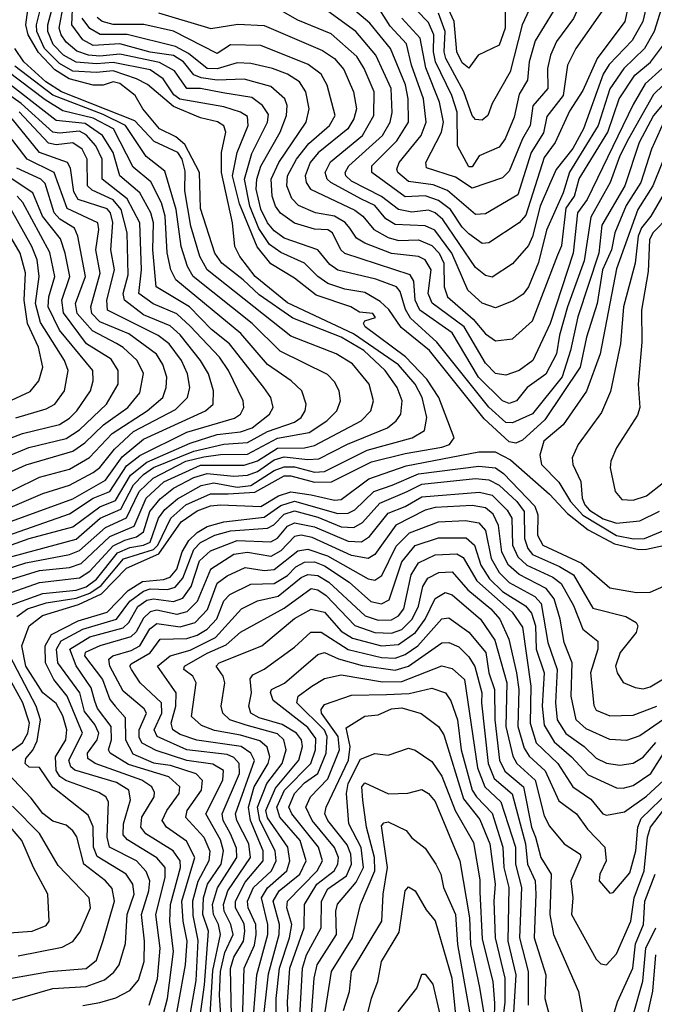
# Model space of a CAD drawing. Extents: x 1308313 to 1441400, y 959662 to 1036319.
# Tile 498 of 656: x 1386186 to 1388078, y 984347 to 987280. Entities that reach past the tile are written whole.
import ezdxf

# ---------------------------------------------------------------- set-up
doc = ezdxf.new("R2010")
doc.units = 0

msp = doc.modelspace()

# ---------------------------------------------------------------- linework, layer by layer
at = {"layer": '0CON10XD'}
for points in [[(1388102.5, 987877.5), (1388044.8, 987765.2), (1387985, 987674.5), (1387933.5, 987515), (1387885.2, 987444.8), (1387878.4, 987385), (1387868.5, 987355), (1387836.6, 987283.4), (1387786.2, 987215), (1387768.5, 987175), (1387759.4, 987135), (1387760.5, 987075), (1387716.2, 987023.8), (1387707.5, 986965), (1387684.6, 986925.4), (1387645, 986829.2)], [(1388011.8, 987375), (1387989.7, 987275), (1387907.3, 987165), (1387865, 987069.4), (1387825, 987007.7), (1387782.2, 986915), (1387750, 986870), (1387695, 986697.6), (1387675, 986675.6), (1387585, 986615.7), (1387565, 986613.5), (1387525, 986642.3), (1387505, 986662), (1387470.8, 986715), (1387435, 986742.2), (1387395, 986755.5), (1387335, 986752.2), (1387236.2, 986825), (1387236, 986845), (1387310.9, 986919.1), (1387344.9, 986975), (1387344.7, 987045), (1387335.8, 987085.8), (1387291.2, 987195), (1387230.3, 987270.3), (1387115, 987368.4)], [(1388185, 987125.5), (1388075.3, 986995), (1388032.3, 986915), (1387989.8, 986785), (1387921.9, 986668.1), (1387912.7, 986585), (1387849.5, 986395), (1387828.4, 986295), (1387803.6, 986216.4), (1387715, 986106.4), (1387655, 986079.2), (1387635, 986080.8), (1387585, 986125.8), (1387429.7, 986319.7), (1387350.9, 986390.9), (1387336.6, 986416.6), (1387320.6, 986470.6), (1387309.6, 986485), (1387247.7, 986507.7), (1387135, 986534.6), (1387110.8, 986550.8), (1387074.6, 986595), (1386975, 986629.4), (1386945, 986651), (1386925, 986675.5), (1386905, 986716), (1386891.1, 986775), (1386892.9, 986805), (1386905, 986844.1), (1386962.4, 986945), (1386982, 986995), (1386983.4, 987025), (1386976.2, 987045), (1386935, 987080.9), (1386855, 987102.7), (1386775, 987100.5), (1386727.2, 987107.2), (1386705.9, 987115.9), (1386674.6, 987155), (1386645, 987173.6), (1386575, 987184), (1386485, 987208.9), (1386405, 987203.3), (1386375, 987220.8), (1386341.4, 987265), (1386344.5, 987334.5)], [(1388060.2, 987349.8), (1388043.9, 987275), (1388011.7, 987218.3), (1387943.3, 987146.7), (1387925, 987118), (1387866.8, 986955), (1387835, 986896.5), (1387785, 986833.8), (1387765, 986789.8), (1387738, 986725), (1387715.1, 986634.9), (1387702.4, 986607.6), (1387655, 986553.4), (1387595, 986513.1), (1387575, 986518.6), (1387545, 986542.5), (1387447.7, 986685), (1387425, 986705.3), (1387405, 986713.3), (1387355, 986706.5), (1387315, 986714.6), (1387265, 986753.5), (1387175, 986799.3), (1387158, 986815), (1387156.4, 986825), (1387167, 986845), (1387267.7, 986935), (1387290.6, 986975), (1387296.1, 987003.9), (1387293.3, 987075), (1387248, 987175), (1387188.4, 987245), (1387105, 987306.2)], [(1387942, 987335), (1387843.6, 987195), (1387819.3, 987145), (1387806.5, 987055), (1387758, 986992), (1387747.1, 986942.9), (1387710.6, 986885), (1387671.5, 986758.5), (1387575, 986702.2), (1387545, 986699.7), (1387461.4, 986771.4), (1387418.6, 986788.6), (1387345, 986798.4), (1387313.3, 986825), (1387310.6, 986835), (1387317.6, 986855), (1387382.5, 986935), (1387398.2, 986975), (1387389.7, 987045), (1387353.9, 987145), (1387338.8, 987208.8), (1387291, 987261), (1387259.8, 987309.8)], [(1387633.5, 987355), (1387633.4, 987255), (1387615, 987204.1), (1387553.3, 987175), (1387525, 987135.5), (1387505, 987151.7), (1387488.9, 987185), (1387481.3, 987275), (1387458.8, 987325)], [(1386112.6, 985557.4), (1386245, 985603.6), (1386365, 985617.8), (1386395, 985637.4), (1386465, 985713.3), (1386500, 985730), (1386535, 985739.8), (1386555.7, 985754.3), (1386574.3, 985815.7), (1386605, 985853.3), (1386645.1, 985884.9), (1386705, 985916.7), (1386745, 985928.4), (1386825, 985920.1), (1386865, 985923.4), (1386895, 985934.6), (1386945, 985968.8), (1386975, 985978.5), (1387045, 985969.8), (1387077.5, 985972.5), (1387163.9, 986016.1), (1387282.4, 986065), (1387308.9, 986085), (1387322, 986105), (1387326.6, 986145), (1387311.4, 986185), (1387275.2, 986235), (1387212.4, 986295), (1387145, 986334.5), (1387000.9, 986390.9), (1386900.4, 986460.4), (1386852.7, 986505), (1386788.8, 986555), (1386768.4, 986585), (1386725, 986717.8), (1386722.8, 986825), (1386678.5, 986908.5), (1386651.8, 986931.8), (1386602.8, 986955), (1386553.6, 987015), (1386530.5, 987055), (1386485, 987090), (1386465, 987095.7), (1386435, 987085.1), (1386405, 987085.1), (1386333.9, 987103.9), (1386290.8, 987130.8), (1386242.6, 987182.6), (1386211.8, 987235), (1386205.1, 987265), (1386212.9, 987325)], [(1386145, 985531.6), (1386255, 985570.7), (1386355, 985581.2), (1386385, 985591), (1386415, 985614.1), (1386478.1, 985691.9), (1386515, 985708.5), (1386555, 985714.6), (1386575, 985724.1), (1386600.3, 985795), (1386619.1, 985820.9), (1386657.1, 985852.9), (1386727.5, 985892.5), (1386765, 985900.5), (1386835, 985887.9), (1386875, 985892.3), (1386945, 985937.4), (1386975, 985948.6), (1387005, 985948.1), (1387065, 985932.5), (1387095.1, 985934.9), (1387222.4, 985997.6), (1387356.2, 986035), (1387393.4, 986056.6), (1387400, 986095), (1387386.4, 986155), (1387364.6, 986195), (1387315, 986251.9), (1387181.7, 986345), (1386985, 986437.1), (1386888.2, 986515), (1386842.9, 986575), (1386827.9, 986605), (1386820.3, 986675), (1386787.9, 986825), (1386787.8, 986885), (1386801.3, 986945), (1386794.6, 986964.6), (1386776.1, 986976.1), (1386725, 986987.9), (1386645, 987021.3), (1386566.9, 987086.9), (1386534.5, 987104.5), (1386465, 987127.7), (1386415, 987123.3), (1386345, 987127.3), (1386305, 987149.8), (1386260.1, 987195), (1386237.6, 987245), (1386236.1, 987265), (1386251.4, 987325)], [(1386177.7, 985502.3), (1386209.3, 985525), (1386265, 985543.6), (1386355, 985557.1), (1386395, 985572.2), (1386429.7, 985595), (1386495.5, 985674.5), (1386585, 985702.4), (1386597.7, 985715), (1386636.4, 985795), (1386681.8, 985835), (1386755, 985867.9), (1386807.7, 985867.7), (1386887.1, 985872.9), (1386975, 985921.7), (1386995, 985921.8), (1387065, 985902.7), (1387115.9, 985904.1), (1387235, 985962.9), (1387335, 985988.5), (1387445, 986006.7), (1387467.4, 986015), (1387481.7, 986035), (1387436.1, 986155), (1387399.4, 986209.4), (1387336.5, 986276.5), (1387216.4, 986365), (1387210.8, 986375), (1387215, 986383.3), (1387247, 986393), (1387239.2, 986405), (1387198.7, 986408.7), (1387173.1, 986425), (1387069.8, 986459.8), (1387005, 986510.6), (1386935, 986553.3), (1386894, 986604), (1386841.7, 986731.7), (1386821.1, 986815), (1386834.6, 986885), (1386867.6, 986965), (1386865, 986991.8), (1386845, 987005.1), (1386795, 987020.7), (1386663.3, 987043.3), (1386646.2, 987056.2), (1386614.5, 987104.5), (1386575, 987130.6), (1386465, 987153.2), (1386415, 987148.8), (1386355, 987153.4), (1386317.4, 987175), (1386286.1, 987206.1), (1386270.8, 987245), (1386270.3, 987265), (1386286.7, 987325)], [(1388105, 986974), (1388069.2, 986895), (1388037.3, 986795), (1387993.6, 986726.4), (1387960.2, 986645), (1387949.8, 986595), (1387923.8, 986535), (1387907.3, 986435), (1387876.2, 986335), (1387857.1, 986245), (1387751.8, 986088.2), (1387685, 986028.3), (1387665, 986019), (1387645, 986022.9), (1387571.1, 986091.1), (1387407.6, 986295), (1387323.7, 986363.7), (1387286.8, 986416.8), (1387260.6, 986440.6), (1387215, 986467.2), (1387155, 986477.6), (1387104.9, 986494.9), (1387074.9, 986514.9), (1387035, 986554.8), (1386965, 986587), (1386931, 986611), (1386898.7, 986658.7), (1386872, 986725), (1386856.1, 986805), (1386878.7, 986881.3), (1386925.4, 986975), (1386927.7, 986997.7), (1386910, 987025), (1386878.1, 987048.1), (1386792.3, 987062.3), (1386725, 987074.9), (1386685, 987075.1), (1386647.9, 987127.9), (1386603.2, 987153.2), (1386485, 987178), (1386425, 987171.2), (1386391.2, 987175), (1386356.9, 987186.9), (1386325, 987213.6), (1386309.6, 987235), (1386304, 987255), (1386316.6, 987325)], [(1388102.9, 987327.1), (1388077.6, 987245), (1388048.8, 987195), (1387986.5, 987135), (1387945, 987074.1), (1387910.7, 986965), (1387825, 986826.4), (1387806.6, 986765), (1387756.6, 986653.4), (1387732.9, 986557.1), (1387702.6, 986485), (1387687.1, 986462.9), (1387657.6, 986442.4), (1387605, 986422.2), (1387565, 986435.7), (1387522.1, 986475), (1387474, 986585), (1387423.8, 986653.8), (1387395, 986666.7), (1387305, 986669.8), (1387277.3, 986687.3), (1387245, 986726.5), (1387205, 986745.8), (1387113.4, 986795), (1387102.9, 986805), (1387096.4, 986825), (1387112.9, 986857.1), (1387208.6, 986935), (1387242, 986995), (1387242.6, 987065), (1387213.4, 987135), (1387190.9, 987170.9), (1387115, 987238.6), (1387015, 987279.1), (1386965, 987307.6)], [(1387776.2, 987305), (1387722.6, 987217.4), (1387705.1, 987155), (1387699.9, 987100.1), (1387675, 987058.2), (1387660.1, 986989.9), (1387633.5, 986925), (1387615, 986900.8), (1387556.2, 986875), (1387535, 986842.5), (1387525, 986842.4), (1387491, 986905), (1387490.1, 987005), (1387474.5, 987055), (1387425.6, 987155), (1387419.5, 987185), (1387420.3, 987235), (1387405, 987272), (1387368.8, 987308.8)], [(1387712.1, 987325), (1387684.1, 987265), (1387647.9, 987125), (1387595, 987030.5), (1387581.4, 986995), (1387565, 986980.7), (1387545, 986982.9), (1387535, 986994.7), (1387510.4, 987065), (1387456.4, 987165), (1387451.8, 987185), (1387455, 987245.5), (1387435, 987299.5)], [(1388135, 987114.6), (1388075, 987057.7), (1388000.8, 986925), (1387975.3, 986875), (1387946.1, 986795), (1387888.3, 986691.7), (1387868.4, 986561.6), (1387819, 986425), (1387795, 986340.8), (1387786.4, 986285), (1387755, 986224.7), (1387698.8, 986185), (1387667.5, 986145), (1387645, 986137.5), (1387625.4, 986145), (1387553.5, 986215), (1387475, 986347.7), (1387379.2, 986415), (1387364.7, 986445), (1387361.6, 986501.6), (1387350.4, 986520.4), (1387155, 986584.2), (1387143.2, 986595), (1387118.3, 986645), (1387105, 986654.8), (1387065, 986656.5), (1387005, 986673.9), (1386964.2, 986704.2), (1386949.2, 986725), (1386938.8, 986755), (1386936.2, 986805), (1386959.1, 986855), (1387040.5, 986975), (1387049.6, 987015), (1387039.6, 987065), (1387020.4, 987095), (1386985, 987117.7), (1386940, 987135), (1386875, 987149.8), (1386835, 987152), (1386775, 987134.3), (1386745.6, 987135), (1386689.8, 987179.8), (1386650.6, 987200.6), (1386506.7, 987236.7), (1386425.9, 987235.9), (1386395, 987254.4), (1386372.7, 987285)], [(1388101.4, 987135), (1388050.9, 987089.1), (1388015, 987027.6), (1387877.5, 986745), (1387848.6, 986705), (1387836.3, 986585), (1387767.6, 986375), (1387716.1, 986265), (1387675, 986235.2), (1387635, 986221.7), (1387605, 986226.3), (1387575, 986257), (1387511.3, 986365), (1387415.6, 986435.6), (1387404.3, 986465), (1387412.6, 986535), (1387394.5, 986564.5), (1387374.6, 986574.6), (1387295, 986584.3), (1387215, 986615.1), (1387190, 986630), (1387170.2, 986659.8), (1387156.4, 986676.4), (1387125, 986694.9), (1387067.7, 986705), (1387017.2, 986727.2), (1386997.2, 986747.2), (1386982.9, 986785), (1386984.9, 986815), (1387011, 986865), (1387048, 986912), (1387109.3, 986965), (1387126.9, 986995), (1387103, 987085), (1387085, 987117.9), (1387046.6, 987146.6), (1386905, 987203), (1386815.1, 987205.1), (1386775, 987180), (1386645, 987246.2), (1386556.4, 987266.4), (1386465, 987266.5), (1386432.1, 987275), (1386417.3, 987287.3)], [(1386600.4, 987300.4), (1386756.2, 987253.8), (1386836.8, 987266.8), (1386915, 987262.6), (1387088.5, 987188.5), (1387124.9, 987164.9), (1387152, 987132), (1387181.2, 987065), (1387190.6, 987015), (1387182.2, 986985), (1387164.6, 986955), (1387076.1, 986883.9), (1387051.9, 986855), (1387037.4, 986815), (1387040, 986795), (1387053, 986775), (1387185, 986713.1), (1387208.8, 986695), (1387242, 986655), (1387285, 986631.9), (1387315, 986622.9), (1387375, 986624.9), (1387415, 986607.6), (1387436.2, 986585), (1387450.5, 986555), (1387452, 986485), (1387461.5, 986455), (1387537.9, 986387.9), (1387575, 986344.8), (1387605, 986324.2), (1387655, 986330), (1387715, 986382.9), (1387789.8, 986580.2), (1387802.7, 986607.3), (1387815, 986718.9), (1387839.8, 986755), (1387853.6, 986806.4), (1387939.5, 986945), (1387973.3, 987045), (1388020, 987115), (1388066, 987154), (1388105.6, 987205)], [(1387645, 986829.2), (1387625, 986809.6), (1387535, 986778.7), (1387485, 986810.9), (1387398.8, 986838.8), (1387396.7, 986855), (1387443.5, 986945), (1387449.5, 986975), (1387438, 987035), (1387396.6, 987136.6), (1387380.2, 987225), (1387324.9, 987284.9)], [(1386119.2, 985600.8), (1386245, 985639.7), (1386335, 985648.2), (1386369.3, 985660.7), (1386455, 985740.6), (1386528, 985772), (1386563.2, 985855), (1386616.2, 985903.8), (1386725, 985953.3), (1386855, 985952.9), (1386895, 985965.8), (1386955, 986003.7), (1387035, 986005.3), (1387065, 986011.9), (1387203.8, 986085), (1387232.7, 986115), (1387241.1, 986145), (1387228.4, 986195), (1387178.8, 986255), (1387130, 986285), (1386995, 986337.3), (1386745.4, 986535), (1386723.4, 986575), (1386696.5, 986665), (1386679.1, 986770.9), (1386679.5, 986829.5), (1386670.5, 986865), (1386657.4, 986885), (1386587.5, 986917.5), (1386529.4, 986979.4), (1386311, 987065), (1386264.7, 987095), (1386199.2, 987155), (1386171.8, 987195)], [(1386103.9, 985665), (1386355, 985732.9), (1386426.2, 985795), (1386487.5, 985822.5), (1386525.4, 985894.6), (1386555, 985925.8), (1386585, 985946.5), (1386705, 985994.8), (1386795, 986016), (1386865, 986020.7), (1386925, 986053.8), (1387005, 986081.8), (1387025.2, 986095), (1387037, 986115), (1387040.2, 986135), (1387027.6, 986175), (1386995.9, 986205), (1386925, 986252.8), (1386845.2, 986345.2), (1386651.4, 986505), (1386636.8, 986535), (1386626.3, 986586.3), (1386620.4, 986695), (1386608.6, 986735), (1386577, 986797), (1386525, 986840.9), (1386466.3, 986955), (1386405, 986986.9), (1386315, 987009.2), (1386261.9, 987041.9), (1386148.1, 987128.1)], [(1386105, 985631), (1386205, 985662.6), (1386335, 985687.5), (1386365, 985699.6), (1386442, 985768), (1386505, 985796.1), (1386542.8, 985875), (1386583.8, 985915), (1386681.4, 985965), (1386735, 985977.9), (1386785, 985985.5), (1386865, 985985.9), (1386955, 986033.8), (1387049.2, 986050.8), (1387102, 986085), (1387131.4, 986115), (1387142.3, 986145), (1387138.4, 986175), (1387125, 986201.5), (1387103.7, 986223.7), (1386962.8, 986292.8), (1386879.7, 986375), (1386703.6, 986515), (1386686.1, 986545), (1386667.2, 986605), (1386652.6, 986715), (1386619.3, 986829.3), (1386562.9, 986872.9), (1386501.6, 986965), (1386435, 986998.2), (1386285, 987055.1), (1386172.1, 987142.1)], [(1386045, 985673.9), (1386215, 985734.7), (1386345, 985769.3), (1386425, 985829.2), (1386471.6, 985848.4), (1386516.2, 985923.8), (1386565, 985962.7), (1386695, 986019.1), (1386775, 986044.2), (1386845, 986052.9), (1386879.3, 986065), (1386930.9, 986105), (1386941.9, 986125), (1386935.2, 986155), (1386914.2, 986184.2), (1386811.4, 986315), (1386757.7, 986357.7), (1386692.4, 986425), (1386592.8, 986485), (1386583.1, 986595), (1386585.1, 986675), (1386577.7, 986705), (1386545, 986764.2), (1386484.6, 986815), (1386465.3, 986885), (1386433.3, 986935), (1386381.5, 986971.5), (1386295, 986979.9), (1386128.8, 987108.8)], [(1386110.1, 985729.9), (1386335, 985808.1), (1386405.8, 985855), (1386455.3, 985874.7), (1386505, 985951.4), (1386545, 985982.5), (1386685, 986051.2), (1386826.3, 986093.7), (1386844.7, 986105), (1386854.3, 986125), (1386852.6, 986145), (1386808.7, 986235), (1386781.5, 986275), (1386695, 986367.7), (1386654.6, 986404.6), (1386583.8, 986433.8), (1386541.6, 986465), (1386549.8, 986535), (1386544.7, 986675), (1386506.4, 986746.4), (1386432.7, 986805), (1386432, 986865), (1386413.1, 986905), (1386385, 986937), (1386365, 986948.5), (1386305, 986941.9), (1386285, 986945.1), (1386191, 987031), (1386108.3, 987088.3)], [(1385943.7, 985736.3), (1386255, 985868.5), (1386335, 985894.2), (1386405, 985931.7), (1386425, 985946), (1386468.6, 986001.4), (1386525.9, 986054.1), (1386651.1, 986118.9), (1386686.1, 986155), (1386693.4, 986185), (1386687, 986225), (1386668.9, 986265), (1386632, 986315), (1386599.2, 986339.2), (1386448.1, 986415), (1386446.5, 986445), (1386469, 986535), (1386458.5, 986595), (1386463.9, 986676.1), (1386456.9, 986705), (1386446.9, 986716.9), (1386360.7, 986745), (1386347.8, 986767.8), (1386337.7, 986837.7), (1386328.6, 986855), (1386245, 986884.7), (1386163.8, 986985)], [(1386095, 985762.5), (1386345, 985853), (1386441.8, 985908.2), (1386492, 985978), (1386555, 986031.2), (1386740.3, 986115), (1386763.3, 986135), (1386764.1, 986175), (1386748.9, 986225), (1386725.4, 986265), (1386665, 986342), (1386635, 986368.6), (1386555, 986401.6), (1386498.5, 986445), (1386494.5, 986465), (1386509.7, 986520.3), (1386506.4, 986645), (1386489, 986715), (1386465, 986743.3), (1386402.5, 986772.5), (1386388.6, 986785), (1386387.1, 986865), (1386372.5, 986895), (1386345, 986913.2), (1386295, 986907.7), (1386272.4, 986912.4), (1386185, 987006)], [(1386015, 985804.7), (1386245, 985917.1), (1386335, 985941.6), (1386394.1, 985975.9), (1386462.5, 986047.5), (1386566.2, 986115), (1386612.7, 986155), (1386622.8, 986185), (1386624.5, 986215), (1386613.5, 986253.5), (1386593.9, 986283.9), (1386512.1, 986345), (1386425, 986380.3), (1386401.3, 986405), (1386398.8, 986425), (1386426, 986525), (1386413.3, 986595), (1386422.6, 986655), (1386419.5, 986675), (1386327.6, 986717.6), (1386289, 986825), (1386208.7, 986865), (1386133, 986963)], [(1388149.8, 986975), (1388073.9, 986785), (1388028.3, 986715), (1387965, 986538.5), (1387916.5, 986285), (1387876.1, 986173.9), (1387806.5, 986073.5), (1387748.8, 986025), (1387736.7, 985983.3), (1387742, 985955), (1387792.9, 985902.9), (1387828.4, 985845), (1387865, 985804.3), (1387965, 985743.5), (1388016.2, 985733.8), (1388048.2, 985735), (1388119.8, 985765)], [(1386115, 985914), (1386205.8, 985954.2), (1386345, 985995.4), (1386380.6, 986019.4), (1386436.5, 986073.5), (1386509.1, 986125), (1386545, 986168.5), (1386555, 986226), (1386536.7, 986265), (1386495, 986304.2), (1386475, 986315.4), (1386403.2, 986353.2), (1386358.2, 986405), (1386353, 986435), (1386382.9, 986515), (1386359.7, 986635), (1386349.3, 986659.3), (1386306.5, 986686.5), (1386289.4, 986705), (1386261.9, 986791.9), (1386249.2, 986805), (1386178.4, 986838.4)], [(1386095, 985957.5), (1386213.7, 986006.3), (1386325, 986033), (1386365, 986058.6), (1386445.6, 986135), (1386480, 986195), (1386480.4, 986235), (1386458.6, 986268.6), (1386385.2, 986315.2), (1386317.2, 986407.2), (1386311.8, 986445), (1386336.1, 986515), (1386322.3, 986585), (1386307.7, 986627.7), (1386254.5, 986695), (1386226.1, 986765), (1386149.4, 986815)], [(1388114.1, 986775.9), (1388067.4, 986695), (1388040.1, 986659.9), (1388029.5, 986635), (1388020.6, 986555), (1387985.7, 986425), (1387976.6, 986315), (1387947.4, 986172.6), (1387920.2, 986109.8), (1387851.1, 986015), (1387833.5, 985975), (1387834.7, 985955), (1387859.2, 985905), (1387863.1, 985855), (1387871, 985835), (1387885, 985818.8), (1387925, 985793.1), (1387965, 985780.1), (1388035, 985787.5), (1388093.4, 985816.6)], [(1386069.6, 986000.4), (1386195, 986047.9), (1386305, 986074.9), (1386335, 986092.9), (1386357, 986115), (1386397.1, 986175), (1386405.6, 986205), (1386404.4, 986235), (1386305, 986355.9), (1386271.8, 986425), (1386273.2, 986455), (1386291.2, 986515), (1386276.7, 986586.7), (1386195.5, 986735.5), (1386178.8, 986755)], [(1386105, 986121.3), (1386217.6, 986172.4), (1386243.8, 986205), (1386255.9, 986245), (1386242.2, 986305), (1386209.3, 986375), (1386199.6, 986445), (1386203.7, 986526.3), (1386188.2, 986585), (1386127.6, 986687.6)], [(1386175, 986094.6), (1386265, 986121.1), (1386291.4, 986135), (1386319.8, 986175), (1386331, 986235), (1386320, 986265), (1386248.3, 986378.3), (1386233.7, 986435), (1386244.7, 986515), (1386238.5, 986565), (1386223, 986605), (1386160.8, 986715)], [(1388121.9, 986695), (1388073.8, 986645), (1388063.3, 986625), (1388059.7, 986530.3), (1388039.7, 986415), (1388040.7, 986319.3), (1388029.6, 986195), (1388034.7, 986125), (1388028.1, 986101.9), (1387964.8, 986005.2), (1387948.7, 985965), (1387946.1, 985945), (1387960.9, 985875), (1387980.9, 985850.9), (1388015, 985848.8), (1388055, 985861.7), (1388105, 985901.6)], [(1386375, 984344.2), (1386425, 984352.3), (1386473.1, 984366.9), (1386515, 984388.9), (1386540.7, 984419.3), (1386557.5, 984475), (1386558.5, 984535), (1386549.8, 984615), (1386571.1, 984685), (1386573.9, 984715), (1386563.2, 984743.2), (1386534.1, 984775), (1386454.3, 984815), (1386447.1, 984845), (1386450.7, 984950.7), (1386443.5, 984965), (1386421.9, 984978.1), (1386323.8, 985013.8), (1386305.8, 985025.8), (1386295, 985043.8), (1386293.3, 985085), (1386323.5, 985135), (1386327.1, 985165), (1386315, 985206.2), (1386295, 985243.1), (1386255, 985274.7), (1386204.4, 985355), (1386192.6, 985415), (1386215, 985475.2), (1386254.2, 985505.8), (1386362, 985538), (1386430, 985570), (1386505, 985646.9), (1386600.7, 985689.3), (1386668.1, 985785), (1386715, 985817.3), (1386755, 985831.9), (1386785, 985835.3), (1386905, 985830.2), (1386958, 985862), (1386995, 985873.5), (1387055, 985864.9), (1387125, 985849), (1387145, 985851), (1387227.3, 985912.7), (1387338.6, 985951.4), (1387555, 985992.8), (1387603.5, 985993.5), (1387648.9, 985968.9), (1387765, 985867.2), (1387819.3, 985809.3), (1387880.6, 985760.6), (1387959.1, 985719.1), (1388031.7, 985701.7), (1388055, 985702.7), (1388105.5, 985714.5)], [(1386572.6, 984345), (1386597, 984423), (1386604.9, 984515), (1386591.7, 984615), (1386620.5, 984725), (1386620, 984755), (1386595, 984783.9), (1386507.4, 984837.4), (1386495, 984851.8), (1386495.4, 984885), (1386516.8, 984956.8), (1386511.5, 984985), (1386475, 985008.1), (1386350.4, 985045), (1386339.2, 985055), (1386332.7, 985075), (1386373.7, 985155), (1386327.7, 985265), (1386288, 985315), (1386263.3, 985365), (1386262.4, 985415), (1386281.1, 985448.9), (1386360.7, 985489.3), (1386447.3, 985515), (1386509.9, 985580.1), (1386552.9, 985607.1), (1386615, 985612.6), (1386635, 985619.7), (1386655, 985643.9), (1386670.4, 985695), (1386690.8, 985729.2), (1386715, 985752.6), (1386745, 985770.2), (1386795, 985784.3), (1386915, 985798), (1386965, 985832.9), (1387005, 985846.3), (1387135, 985809.7), (1387165, 985810.4), (1387185, 985819.9), (1387242.2, 985875), (1387296.3, 985893.7), (1387375, 985927.3), (1387555, 985950.2), (1387604.2, 985945), (1387628.3, 985928.3), (1387721.5, 985831.5), (1387730.2, 985805), (1387729.2, 985745), (1387745.2, 985715), (1387861.2, 985661.2), (1387945, 985588), (1388025, 985574), (1388065, 985575.2), (1388115, 985597)], [(1386607.8, 984292.2), (1386626.8, 984365), (1386645.3, 984505), (1386634.2, 984595), (1386635.5, 984645), (1386665.7, 984755), (1386664.4, 984775), (1386644.2, 984804.2), (1386562.6, 984855), (1386547.1, 984875), (1386550.9, 984905), (1386587, 984965), (1386588.5, 984978.5), (1386580.2, 984995), (1386550.2, 985015), (1386411.8, 985065), (1386390, 985080), (1386388.2, 985095), (1386417, 985135), (1386422, 985155), (1386410.6, 985180.6), (1386380, 985220), (1386365.9, 985275), (1386300.6, 985365), (1386296.1, 985405), (1386309.7, 985430.3), (1386374.9, 985465.1), (1386475, 985494.9), (1386515, 985548.7), (1386555, 985578.5), (1386575, 985585.3), (1386627.3, 985582.7), (1386650, 985590), (1386673, 985617), (1386705, 985702.4), (1386725, 985722.7), (1386767.6, 985745), (1386815, 985758.1), (1386925, 985765.5), (1386944.3, 985775.7), (1386975, 985807.4), (1387005, 985817.6), (1387075, 985798.2), (1387145, 985769.2), (1387182.1, 985767.9), (1387207.7, 985782.3), (1387259.7, 985840.3), (1387341.1, 985875), (1387385, 985897.1), (1387545, 985913.6), (1387585, 985909.9), (1387615, 985893.3), (1387668.3, 985845), (1387690.4, 985815), (1387690.5, 985735), (1387700.5, 985705), (1387715, 985686.8), (1387795, 985651.9), (1387836.5, 985626.5), (1387895, 985527.6), (1387992.6, 985502.6), (1388023.8, 985485), (1388028.5, 985475), (1388024.2, 985455), (1387976, 985395), (1387962.4, 985355), (1387967.2, 985335), (1387985, 985306.4), (1388021.1, 985291.1), (1388045, 985287.4), (1388065, 985293.1), (1388135, 985335.2)], [(1386638.7, 984235), (1386680.6, 984465), (1386685.1, 984535), (1386673.2, 984595), (1386669.5, 984655), (1386708.8, 984785), (1386683.7, 984833.7), (1386623.6, 984875), (1386611.5, 984895), (1386625.1, 984925), (1386661.5, 984975), (1386663.7, 984995), (1386631.2, 985025), (1386511.2, 985061.2), (1386455.6, 985095), (1386451.5, 985105), (1386459.8, 985135), (1386459, 985175), (1386418.4, 985228.4), (1386410.5, 985250.5), (1386399.7, 985289.7), (1386355.2, 985355.2), (1386335.9, 985405), (1386395, 985441.5), (1386495, 985469.2), (1386511.8, 985485), (1386538.1, 985531.9), (1386565, 985551.5), (1386585, 985555.4), (1386645, 985546.9), (1386672.4, 985557.6), (1386697.9, 985592.1), (1386722, 985668), (1386755, 985697.8), (1386835, 985729.3), (1386935, 985724.9), (1386955, 985736.3), (1386985, 985772), (1387005, 985781.5), (1387065, 985769.5), (1387165, 985727.3), (1387205, 985724.9), (1387229.1, 985740.9), (1387285, 985810.7), (1387335, 985829.8), (1387385, 985859.3), (1387557, 985873), (1387595, 985863.6), (1387639.7, 985819.7), (1387652.8, 985795), (1387655.4, 985715.4), (1387670.7, 985680.7), (1387697.8, 985655), (1387775, 985619.5), (1387800.4, 985600.4), (1387836.5, 985535), (1387864.6, 985464.6), (1387909.5, 985429.5), (1387909.7, 985405), (1387887.8, 985335), (1387897.6, 985237.6), (1387905, 985223.7), (1387945, 985207), (1388015, 985208.9), (1388085, 985235.1)], [(1388105, 985195.4), (1388035, 985147), (1387995, 985133.4), (1387945, 985136.3), (1387875, 985168.3), (1387844.8, 985195), (1387830.4, 985265), (1387833, 985365), (1387809.3, 985425), (1387797.7, 985495), (1387779.2, 985555), (1387756, 985586), (1387675, 985627.4), (1387642.8, 985655), (1387623.7, 985693.7), (1387613.8, 985773.8), (1387597.2, 985807.2), (1387575, 985826.3), (1387535, 985832.9), (1387425, 985826.9), (1387395, 985819.7), (1387307.9, 985775), (1387245, 985687.2), (1387225, 985675.1), (1387175, 985684.5), (1387057.7, 985737.7), (1387025, 985744.9), (1387005, 985740.6), (1386965, 985698.4), (1386935, 985681.2), (1386865, 985692.7), (1386825, 985687), (1386755, 985642.3), (1386715, 985547.2), (1386685, 985516.1), (1386655, 985508.8), (1386595, 985521.1), (1386575, 985516.6), (1386555, 985497.5), (1386533.3, 985456.7), (1386518.1, 985441.9), (1386425.3, 985415), (1386381.5, 985395), (1386379.4, 985385), (1386433.3, 985315), (1386454.6, 985255), (1386470.6, 985235), (1386501.2, 985201.2), (1386502.2, 985135), (1386523.4, 985093.4), (1386585, 985066.9), (1386635, 985059.8), (1386711.4, 985035), (1386730.5, 985015), (1386727.4, 984985), (1386684.9, 984925), (1386680.6, 984905), (1386735.4, 984845), (1386753.2, 984803.2), (1386749.7, 984775), (1386717, 984713), (1386701.3, 984655), (1386702.3, 984612.3), (1386717.2, 984537.2), (1386711.7, 984418.3), (1386681.5, 984248.5)], [(1386712.1, 984225), (1386737.2, 984405), (1386748.8, 984565), (1386732, 984615), (1386733.8, 984665), (1386746.1, 984705), (1386786.5, 984765), (1386794.1, 984805), (1386785, 984837.7), (1386741.6, 984915), (1386792.1, 985015), (1386794.2, 985044.2), (1386762.4, 985062.4), (1386685, 985073.4), (1386592.9, 985102.9), (1386551.6, 985125), (1386542.5, 985142.5), (1386542.4, 985165), (1386564.2, 985215), (1386557.2, 985227.2), (1386495, 985280.2), (1386455.4, 985355), (1386452.6, 985375), (1386464.4, 985385.6), (1386518.5, 985401.5), (1386544.4, 985415.6), (1386573.9, 985466.1), (1386595, 985482), (1386665, 985472), (1386709.2, 985485), (1386746.5, 985523.5), (1386775, 985601.5), (1386805, 985623.4), (1386858.9, 985648.9), (1386915, 985639.9), (1386945, 985642.7), (1387015, 985698.4), (1387045, 985702.8), (1387103.7, 985683.7), (1387225, 985614.5), (1387245, 985610.8), (1387265.3, 985624.7), (1387308.3, 985711.7), (1387348.4, 985751.6), (1387435, 985784.2), (1387515, 985788.2), (1387555, 985781.3), (1387575, 985758.4), (1387591.7, 985675), (1387615, 985633.2), (1387645, 985604), (1387721.8, 985561.8), (1387741, 985541), (1387760.9, 985425), (1387788.4, 985345), (1387783.4, 985245), (1387788.4, 985195), (1387813.9, 985153.9), (1387868.5, 985115), (1387905, 985081), (1387935, 985065.6), (1387975, 985059.3), (1388015, 985065.2), (1388045, 985084), (1388082.3, 985127.7)], [(1386749.2, 984235), (1386761.9, 984448.1), (1386784.9, 984555), (1386779.1, 984585), (1386764.1, 984615), (1386760.7, 984645), (1386776, 984694), (1386833.2, 984785), (1386832.2, 984812.2), (1386814.8, 984854.8), (1386792.7, 984895), (1386789.5, 984915), (1386841.5, 985035), (1386840.6, 985065), (1386825, 985082.2), (1386805, 985091.9), (1386685, 985104.9), (1386595.8, 985145), (1386587.3, 985165), (1386609.8, 985215), (1386608.9, 985245), (1386545.7, 985305), (1386519.2, 985345), (1386514.8, 985355), (1386518.5, 985361.5), (1386575.5, 985394.5), (1386605, 985435.4), (1386685, 985437.5), (1386715, 985446.6), (1386745, 985464.7), (1386774.4, 985495.6), (1386795, 985549.7), (1386812.4, 985567.6), (1386875, 985598.4), (1386945, 985601.1), (1386985, 985624.4), (1387009.9, 985650.1), (1387035, 985664.5), (1387065, 985664.9), (1387095, 985653.6), (1387168.6, 985605), (1387233.1, 985546.9), (1387265, 985540.5), (1387288, 985552), (1387325.1, 985665), (1387365, 985714.1), (1387435, 985736.8), (1387516.8, 985736.8), (1387541.9, 985715), (1387561.1, 985655), (1387586.8, 985615), (1387625, 985577.1), (1387693.9, 985533.9), (1387712, 985512), (1387723.8, 985475), (1387725.8, 985405), (1387749.9, 985335), (1387743.8, 985235), (1387749.2, 985179.2), (1387779.5, 985129.5), (1387831.5, 985085), (1387880.5, 985030.5), (1387965, 984992.1), (1387985, 984990.8), (1388015, 984999.4), (1388067.8, 985035), (1388111.9, 985105)], [(1386788, 984285), (1386781.5, 984375), (1386784.7, 984445), (1386798, 984502), (1386822.5, 984555), (1386815.7, 984585), (1386795.5, 984625), (1386793.5, 984645), (1386806.7, 984685), (1386874.1, 984785), (1386869.5, 984825), (1386833.5, 984895), (1386829.9, 984915), (1386886.2, 985073.8), (1386875.7, 985095.7), (1386846.7, 985115), (1386714, 985134), (1386665, 985150.8), (1386643.3, 985165), (1386637.4, 985185), (1386652.1, 985235), (1386652.3, 985275), (1386597.5, 985355), (1386635, 985385.5), (1386695, 985402.1), (1386770.4, 985439.6), (1386847.9, 985525), (1386895, 985548.8), (1386956.9, 985563.1), (1387025, 985618.8), (1387045, 985627.3), (1387075, 985624.3), (1387108.2, 985605), (1387215.7, 985505), (1387255, 985491.5), (1387295, 985492.7), (1387315.8, 985504.2), (1387331.8, 985525), (1387353.6, 985626.4), (1387375, 985662.8), (1387425, 985685.9), (1387489.4, 985689.4), (1387507.9, 985677.9), (1387548.9, 985608.9), (1387654, 985515), (1387685, 985470.3), (1387710, 985295), (1387707.5, 985185), (1387726, 985126), (1387790.3, 985065), (1387834.7, 984994.7), (1387888.2, 984958.2), (1387924.7, 984915), (1387935, 984910.5), (1387989.4, 984920.6), (1388055, 984967.2), (1388105.5, 985014.5)], [(1386818.8, 984265), (1386815, 984454.3), (1386825, 984488), (1386853.7, 984535), (1386857.3, 984565), (1386855, 984586.7), (1386830.1, 984635), (1386829.5, 984655), (1386858.8, 984711.2), (1386911.8, 984775), (1386911.6, 984805), (1386874.2, 984895), (1386868.8, 984935), (1386885.5, 984995), (1386926.8, 985065), (1386931.6, 985085), (1386923.6, 985113.6), (1386901.8, 985131.8), (1386845, 985149.5), (1386766.6, 985163.4), (1386727.9, 985177.9), (1386698.9, 985205), (1386712.2, 985305), (1386702.3, 985325), (1386675.2, 985345), (1386677.7, 985355), (1386745, 985393.6), (1386802.2, 985417.8), (1386845, 985455.5), (1386975, 985527.5), (1387055, 985586), (1387075, 985581.9), (1387100.3, 985565), (1387185.7, 985475.7), (1387245, 985454.7), (1387295, 985452.9), (1387325.7, 985464.3), (1387355.7, 985495), (1387375, 985533.5), (1387387.6, 985592.4), (1387403.2, 985616.8), (1387436.1, 985633.9), (1387475, 985635.2), (1387522.4, 985582.4), (1387591.1, 985525), (1387617.9, 985495), (1387644.7, 985435), (1387667.1, 985335), (1387674.4, 985285), (1387671.5, 985175), (1387690.1, 985110.1), (1387705, 985086.4), (1387752.7, 985042.7), (1387793.2, 984953.2), (1387845.7, 984915), (1387878.9, 984868.9), (1387930.2, 984815), (1387934.5, 984775), (1387915.3, 984735), (1387913.1, 984715), (1387945, 984678.6), (1387955, 984680), (1388005, 984739.1), (1388022.3, 984805), (1388029.2, 984875), (1388038.8, 984901.2), (1388125, 984984.1)], [(1386849, 984265), (1386855.1, 984455), (1386886, 984524), (1386890.8, 984555), (1386890.4, 984585), (1386867.5, 984635), (1386864.9, 984655), (1386883.6, 984695), (1386936.5, 984745), (1386950.7, 984775), (1386948.3, 984805), (1386902.1, 984895), (1386894.9, 984935), (1386923.1, 985005), (1386968.8, 985065), (1386980.9, 985105), (1386974, 985135), (1386955, 985153.1), (1386861.3, 985178.7), (1386812.9, 985195), (1386792.1, 985215), (1386787.4, 985235), (1386797.8, 985305), (1386793, 985325), (1386771.7, 985355), (1386780.6, 985365), (1386908.4, 985415), (1387005, 985496.4), (1387055, 985523.9), (1387095, 985515.9), (1387145, 985458.5), (1387177.9, 985437.9), (1387265, 985415.5), (1387315, 985419.1), (1387366.4, 985455), (1387395.3, 985494.7), (1387425, 985555.7), (1387455, 985574.1), (1387475, 985566.8), (1387559.6, 985495), (1387602.4, 985432.4), (1387637.8, 985305), (1387635.1, 985175), (1387656.2, 985086.2), (1387667.8, 985065), (1387722.9, 985015), (1387749.2, 984909.2), (1387765, 984878), (1387809.6, 984825), (1387857.2, 984795), (1387858.4, 984785), (1387828.9, 984715), (1387834.8, 984665), (1387830.6, 984615), (1387905, 984481.5), (1387918.1, 984468.1), (1387935, 984465.4), (1387965, 984497.3), (1388008.2, 984595), (1388017.6, 984665), (1388047.7, 984745), (1388057.8, 984845), (1388066.4, 984875), (1388105, 984926)], [(1386878, 984252), (1386893.3, 984435), (1386926.3, 984555), (1386925.6, 984585), (1386907.2, 984665), (1386925, 984694.4), (1386983.1, 984745), (1386991.9, 984775), (1386985.6, 984815.6), (1386925, 984902.7), (1386919.9, 984925), (1386949.2, 984990.8), (1387018, 985075), (1387029.8, 985115), (1387026.5, 985135), (1387011.9, 985155), (1386969.1, 985180.9), (1386900.5, 985200.5), (1386875.2, 985215), (1386869.5, 985235), (1386877.8, 985275), (1386873.3, 985316.7), (1386881.2, 985328.8), (1386915, 985345.6), (1387005, 985411.5), (1387054, 985456), (1387085, 985456.2), (1387165, 985404), (1387265, 985380), (1387305, 985378.1), (1387335, 985389.1), (1387372.9, 985415), (1387445, 985495.2), (1387465, 985499), (1387525.5, 985455.5), (1387575.6, 985395), (1387584.5, 985335), (1387601.8, 985285), (1387602.2, 985195), (1387616.9, 985075), (1387631.9, 985041.9), (1387687.7, 984995), (1387712.2, 984875), (1387723.5, 984845), (1387740.1, 984785), (1387770.9, 984735), (1387766, 984615), (1387777.6, 984555), (1387852.2, 984385), (1387863.2, 984325)], [(1386893.1, 984126.9), (1386928.2, 984438.2), (1386960.2, 984555), (1386960.8, 984585), (1386941.9, 984655), (1386960.2, 984685), (1387021.4, 984735), (1387040.2, 984775), (1387021.9, 984835), (1386961.3, 984905), (1386953.1, 984935), (1386975.2, 984985), (1387054.3, 985065), (1387068.2, 985105), (1387069.4, 985139.4), (1387045, 985172.3), (1386942.1, 985252.1), (1386933.9, 985276.1), (1386936.7, 985285), (1386976, 985304), (1387075, 985389.1), (1387095, 985395.5), (1387136.2, 985376.2), (1387206.9, 985356.9), (1387305, 985342.9), (1387345.4, 985354.6), (1387445, 985423.7), (1387465, 985425.2), (1387495, 985412.6), (1387525, 985382.7), (1387543.4, 985353.4), (1387563.9, 985275), (1387562.5, 985245), (1387582.4, 985065), (1387600.4, 985020.4), (1387653.9, 984973.9), (1387694.3, 984825), (1387699.5, 984765), (1387723, 984715), (1387724.7, 984675), (1387719.7, 984545), (1387754.5, 984435), (1387751.6, 984365), (1387779.1, 984259.1)], [(1386137, 985085), (1386195, 985126.1), (1386210.7, 985155), (1386215.3, 985185), (1386195.7, 985245), (1386123, 985375)], [(1386165, 984359.7), (1386285, 984394.3), (1386385, 984400.8), (1386439.4, 984420.6), (1386467, 984443), (1386482.9, 984465), (1386502, 984528), (1386506.4, 984615), (1386527.6, 984675), (1386523.3, 984705), (1386503.3, 984735), (1386417.5, 984787.5), (1386406.6, 984815), (1386405.9, 984875.9), (1386390.7, 984910.7), (1386285, 984994.2), (1386245, 985052.7), (1386215, 985053.7), (1386203, 985065), (1386205, 985080), (1386225.7, 985104.3), (1386238.3, 985131.7), (1386248.9, 985195), (1386235.4, 985235), (1386156.6, 985385)], [(1386951, 984275), (1386951, 984365), (1386960.4, 984455), (1386990.2, 984545), (1386997.4, 984585), (1386982.9, 984635), (1386984.6, 984655), (1387073.1, 984745), (1387089.2, 984775), (1387076.6, 984815), (1386997.8, 984915), (1386989, 984935), (1387005.9, 984975), (1387035, 985006.9), (1387075.5, 985035), (1387099.7, 985095), (1387102.7, 985145), (1387095, 985163.7), (1387012.9, 985245), (1387016.2, 985265), (1387057.5, 985295), (1387095, 985317.5), (1387145, 985328.9), (1387268.1, 985308.1), (1387325, 985308.8), (1387445, 985355.2), (1387475, 985348), (1387512.4, 985315), (1387551.3, 985051.3), (1387572.6, 984995), (1387620.7, 984950.7), (1387664.5, 984815), (1387663.7, 984765), (1387682.2, 984695), (1387676.1, 984545), (1387701.5, 984445), (1387701.5, 984345)], [(1386987.3, 984272.7), (1386984.9, 984355.1), (1386991.9, 984455), (1387034.5, 984575), (1387035.4, 984645), (1387072, 984705), (1387123.6, 984745), (1387134.9, 984765.1), (1387136.3, 984785), (1387125, 984814), (1387058.3, 984895), (1387039, 984935), (1387053.2, 984965), (1387105, 985019), (1387139.9, 985105), (1387135.6, 985145), (1387086.2, 985215), (1387084.7, 985225.3), (1387095, 985240.7), (1387175, 985268.5), (1387280.1, 985270.1), (1387347.1, 985272.9), (1387415, 985289), (1387455.1, 985275.1), (1387471.5, 985251.5), (1387490.9, 985195), (1387502.5, 985105), (1387535.2, 984985.2), (1387547.5, 984965), (1387595, 984917.2), (1387626.3, 984815), (1387629.4, 984755), (1387644.3, 984695), (1387641.2, 984535), (1387664.9, 984435), (1387654.7, 984275)], [(1387019.2, 984275), (1387028.9, 984455), (1387041.5, 984495), (1387084.9, 984575), (1387086.4, 984655), (1387105, 984691.1), (1387160.1, 984729.9), (1387175.5, 984765), (1387173.5, 984795), (1387162.1, 984822.1), (1387104.6, 984895), (1387095.8, 984915), (1387100.2, 984935), (1387166.2, 985075), (1387171.1, 985115), (1387159.2, 985170.8), (1387215, 985205.7), (1387255, 985209.8), (1387295, 985227.9), (1387325, 985230.5), (1387383.3, 985213.3), (1387435, 985175.3), (1387450.4, 985150.4), (1387509, 984959), (1387557.8, 984897.8), (1387588, 984825), (1387603.7, 984705), (1387599.4, 984655), (1387603.1, 984545), (1387632.6, 984425), (1387632.5, 984352.5), (1387618.1, 984245)], [(1387052.9, 984275), (1387064.1, 984425), (1387073.1, 984465), (1387130.9, 984555), (1387128.6, 984625), (1387133.9, 984646.1), (1387189.2, 984710.8), (1387210.8, 984755), (1387204.1, 984814.1), (1387167.5, 984885), (1387160.8, 984975), (1387165.7, 985005), (1387202.5, 985077.5), (1387245, 985094.1), (1387285, 985089.6), (1387345, 985110.7), (1387365, 985104.1), (1387415, 985070.9), (1387445, 985027.3), (1387484.2, 984925), (1387539.4, 984829.4), (1387558.2, 984718.2), (1387557.7, 984682.3), (1387565, 984541.4), (1387596.3, 984415), (1387601.2, 984351.2), (1387600.5, 984305)], [(1386145, 984422.4), (1386275, 984444.9), (1386385, 984454.2), (1386415, 984478.4), (1386435, 984537.3), (1386469.3, 984655), (1386462.5, 984692.5), (1386442.4, 984715), (1386377.9, 984765), (1386356.6, 984846.6), (1386345, 984864.1), (1386325, 984880.9), (1386285, 984892.7), (1386255, 984915.6), (1386221, 984961), (1386151.3, 985035)], [(1387086.4, 984255), (1387115.9, 984445), (1387178.8, 984545), (1387202.3, 984645), (1387244.8, 984745.2), (1387244.3, 984785), (1387219.9, 984875), (1387209.3, 984955), (1387206.1, 984995), (1387215, 985007.3), (1387286.1, 984973.9), (1387343.4, 984976.6), (1387385, 984987.1), (1387405, 984975.3), (1387425, 984951.6), (1387498.7, 984775), (1387526.8, 984605), (1387530.4, 984525), (1387557.1, 984397.1), (1387569.2, 984325)], [(1386155, 984560), (1386223.8, 984565), (1386265, 984581.8), (1386274.5, 984595), (1386270.8, 984675), (1386227.4, 984755), (1386192.8, 984835), (1386107.3, 984935)], [(1386181.7, 984491.7), (1386312.8, 984517.2), (1386345, 984534.7), (1386366.5, 984563.5), (1386397.3, 984635), (1386393.6, 984665), (1386301.3, 984761.3), (1386245, 984856), (1386165, 984937.3)], [(1387151.2, 984328.8), (1387169.7, 984385), (1387175.2, 984445), (1387266, 984595), (1387269.6, 984675), (1387282.7, 984755), (1387265, 984878.6), (1387271.9, 984888.1), (1387285, 984890.5), (1387338.2, 984865), (1387355, 984843.1), (1387395, 984812.1), (1387426.7, 984765), (1387441.2, 984735), (1387449.8, 984695), (1387485.3, 984615), (1387491.4, 984525), (1387527.3, 984325)], [(1387956, 984315), (1387968.1, 984355), (1388013.6, 984455), (1388022.1, 984527.9), (1388046, 984585), (1388049.5, 984655), (1388080.7, 984735)], [(1387225.2, 984325), (1387235, 984366), (1387254.2, 984415), (1387265.2, 984475), (1387317.9, 984562.1), (1387334.8, 984685.2), (1387345, 984697.1), (1387365, 984685.3), (1387398.3, 984628.3), (1387425, 984595.6), (1387474, 984425), (1387493.9, 984225)], [(1388014.4, 984315), (1388044.1, 984415.9), (1388052.6, 984515), (1388082.5, 984575)], [(1388077.9, 983875), (1388050.2, 983945), (1388058.2, 984035), (1388044.9, 984145.1), (1388042.2, 984225), (1388052.2, 984292.2), (1388073.4, 984386.6), (1388082.4, 984495)], [(1387314.8, 984325.2), (1387370.3, 984395), (1387381.6, 984428.4), (1387385, 984437.5), (1387395, 984437.5), (1387417.5, 984407.5), (1387450.8, 984265)]]:
    msp.add_lwpolyline(points, dxfattribs=at)

doc.saveas('drawing.dxf')
